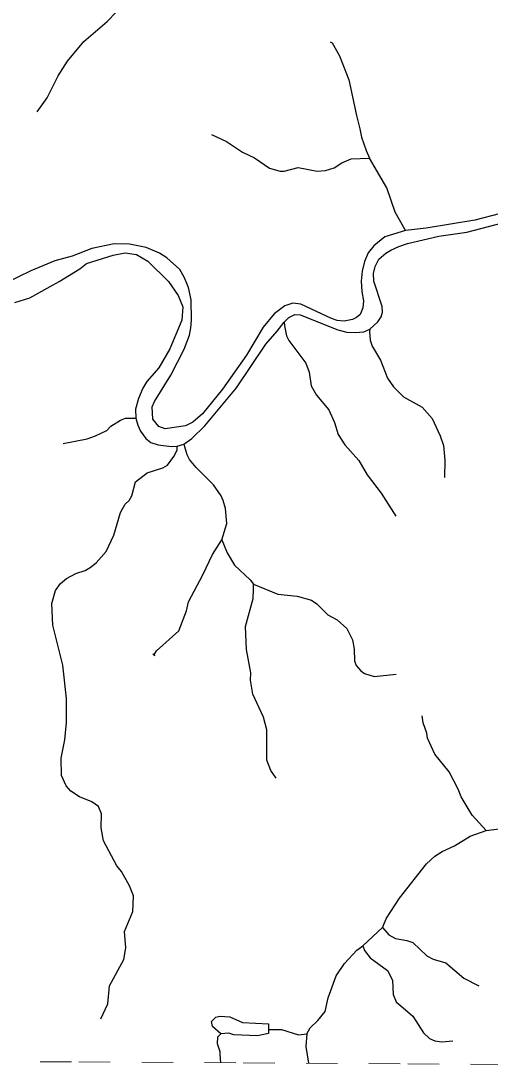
# Model space of a CAD drawing. Extents: x 577 to 602.9, y 7483.8 to 7511.6.
# Drawn here: x 591.491 to 592.985, y 7483.82 to 7487.162 of the extents above; entities that cross this region are included whole.
import ezdxf

# ---------------------------------------------------------------- set-up
doc = ezdxf.new("R2010")
doc.units = 0
doc.header["$LTSCALE"] = 0.032
doc.linetypes.add('SHORT_DASHED', pattern=[2.7, 1.5, -1.2])
for name, color, linetype, lineweight in [('2', 7, 'Continuous', 25), ('53', 7, 'SHORT_DASHED', 13), ('7', 7, 'Continuous', 25)]:
    doc.layers.add(name, color=color, linetype=linetype, lineweight=lineweight)

msp = doc.modelspace()

# ---------------------------------------------------------------- linework, layer by layer
at = {"layer": '2'}
for points in [[(593.0183, 7486.549), (592.9372, 7486.5282), (592.7813, 7486.502), (592.716, 7486.4944), (592.6498, 7486.4745), (592.615, 7486.4463), (592.5969, 7486.4235), (592.5855, 7486.396), (592.5777, 7486.3651), (592.5751, 7486.3329), (592.5764, 7486.3007), (592.5824, 7486.2705), (592.5804, 7486.2483), (592.5717, 7486.2275), (592.5603, 7486.2175), (592.5469, 7486.2114)], [(591.4718, 7486.265), (591.5194, 7486.2804), (591.613, 7486.3321), (591.678, 7486.3724), (591.6995, 7486.3892), (591.7844, 7486.416), (591.8233, 7486.4234), (591.8586, 7486.4187), (591.895, 7486.3972), (591.9607, 7486.3321), (591.9922, 7486.2876), (592.0067, 7486.2516), (592.0033, 7486.2093), (591.9648, 7486.1174), (591.9299, 7486.0577), (591.8923, 7486.0135), (591.8796, 7485.9927), (591.8648, 7485.9598), (591.8561, 7485.9256), (591.8571, 7485.8969), (591.8628, 7485.8746), (591.8715, 7485.8551), (591.8883, 7485.8323), (591.9044, 7485.8195), (591.9279, 7485.8115), (591.9701, 7485.8068), (591.989, 7485.8081), (592.0101, 7485.8144), (592.0352, 7485.8323), (592.0768, 7485.8719), (592.1773, 7485.9933), (592.2715, 7486.1329), (592.3071, 7486.1738), (592.3298, 7486.2025), (592.3445, 7486.218), (592.3638, 7486.2267), (592.3808, 7486.2258), (592.5006, 7486.1778), (592.5288, 7486.1704), (592.5556, 7486.1693), (592.5829, 7486.1721), (592.6021, 7486.1803), (592.628, 7486.2033), (592.6381, 7486.2194), (592.6428, 7486.2342), (592.6414, 7486.2523), (592.6156, 7486.3328), (592.6136, 7486.3576), (592.6189, 7486.3804), (592.631, 7486.4032), (592.6531, 7486.4227), (592.6695, 7486.4321), (592.6943, 7486.4441), (592.7225, 7486.4529), (592.8224, 7486.4764), (592.9119, 7486.4891), (593.0498, 7486.5253)], [(592.5469, 7486.2114), (592.5201, 7486.2054), (592.4979, 7486.2081), (592.4798, 7486.2141), (592.3823, 7486.2604), (592.3574, 7486.2631), (592.332, 7486.255), (592.2971, 7486.2289), (592.2626, 7486.1866), (592.2093, 7486.0974), (592.1332, 7485.9894), (592.0688, 7485.9109), (592.0386, 7485.8841), (592.0151, 7485.8727), (591.9507, 7485.8633), (591.93, 7485.87), (591.9112, 7485.8941), (591.9092, 7485.9324), (591.9159, 7485.9498), (591.9679, 7486.0337), (592.0112, 7486.1162), (592.0273, 7486.1612), (592.032, 7486.1846), (592.0346, 7486.2088), (592.0326, 7486.2739), (592.0242, 7486.3128), (592.0108, 7486.3464), (591.9967, 7486.3705), (591.9551, 7486.4081), (591.9317, 7486.4228), (591.8894, 7486.4403), (591.8368, 7486.4517), (591.7878, 7486.4523), (591.7171, 7486.4369), (591.654, 7486.4134), (591.599, 7486.3979), (591.5223, 7486.3664), (591.4036, 7486.3094)]]:
    msp.add_lwpolyline(points, dxfattribs=at)
msp.add_lwpolyline([(592.1272, 7483.9354), (592.101, 7483.9588), (592.0979, 7483.9739), (592.1117, 7483.9877), (592.1248, 7483.991), (592.1558, 7483.9894), (592.1967, 7483.9714), (592.2792, 7483.9674), (592.2794, 7483.9493), (592.2795, 7483.9357), (592.2441, 7483.9289), (592.1688, 7483.9317), (592.1534, 7483.937)], close=True, dxfattribs=at)
at = {"layer": '53'}
msp.add_lwpolyline([(588.532, 7483.8643), (589.0559, 7483.8612), (589.5798, 7483.8581), (590.1037, 7483.855), (590.6276, 7483.8519), (591.1515, 7483.8488), (591.6754, 7483.8456), (592.1993, 7483.8425), (592.7232, 7483.8393), (593.247, 7483.8361), (593.7709, 7483.8329), (594.2948, 7483.8296), (594.8187, 7483.8264), (595.3426, 7483.8231), (595.8665, 7483.8198)], dxfattribs=at)
at = {"layer": '7'}
msp.add_line((592.6422, 7484.2738), (592.5801, 7484.215), dxfattribs=at)
for points in [[(591.5428, 7486.8731), (591.5746, 7486.9173), (591.6098, 7486.9876), (591.6392, 7487.0342), (591.6915, 7487.0971), (591.7651, 7487.1609), (591.8223, 7487.2206)], [(592.4759, 7487.0957), (592.4828, 7487.0922), (592.5057, 7487.0514), (592.5359, 7486.9745), (592.5601, 7486.8611), (592.5709, 7486.8183), (592.576, 7486.7922), (592.5911, 7486.7495), (592.6011, 7486.7249)], [(592.0982, 7486.8006), (592.146, 7486.7783), (592.1967, 7486.7448), (592.2351, 7486.726), (592.2825, 7486.6933), (592.3169, 7486.6835), (592.3291, 7486.6835), (592.3741, 7486.695), (592.4346, 7486.6835), (592.4615, 7486.686), (592.4885, 7486.6942), (592.513, 7486.7105), (592.5433, 7486.7228), (592.6011, 7486.7249)], [(592.716, 7486.4944), (592.7149, 7486.4964), (592.6831, 7486.5536), (592.6569, 7486.6304), (592.6011, 7486.7249)], [(592.3298, 7486.2025), (592.3309, 7486.1909), (592.3365, 7486.1588), (592.3438, 7486.144), (592.3986, 7486.0721), (592.4092, 7486.0435), (592.4149, 7486.0002), (592.4329, 7485.9699), (592.4713, 7485.9233), (592.4901, 7485.8825), (592.5016, 7485.8449), (592.5228, 7485.8114), (592.567, 7485.7615), (592.594, 7485.7165), (592.6389, 7485.6577), (592.6855, 7485.5841)], [(592.6021, 7486.1803), (592.6014, 7486.1715), (592.6029, 7486.1449), (592.6095, 7486.1261), (592.6365, 7486.0811), (592.6585, 7486.0247), (592.6773, 7485.9961), (592.7092, 7485.965), (592.7689, 7485.9315), (592.8008, 7485.8955), (592.8269, 7485.8408), (592.8367, 7485.8097), (592.8416, 7485.7631), (592.8397, 7485.708)], [(591.6255, 7485.8164), (591.7013, 7485.831), (591.7283, 7485.84), (591.7643, 7485.8579), (591.7774, 7485.871), (591.8076, 7485.8906), (591.824, 7485.8964), (591.8551, 7485.8969), (591.8571, 7485.8969)], [(591.7453, 7483.9833), (591.7676, 7484.031), (591.7725, 7484.0883), (591.8182, 7484.1716), (591.8248, 7484.2092), (591.8207, 7484.2607), (591.8477, 7484.3253), (591.8493, 7484.3744), (591.837, 7484.407), (591.8109, 7484.4528), (591.7962, 7484.4708), (591.7537, 7484.5501), (591.7463, 7484.591), (591.7479, 7484.6359), (591.7381, 7484.6596), (591.7161, 7484.6743), (591.6768, 7484.6899), (591.6499, 7484.7087), (591.6351, 7484.725), (591.6204, 7484.7585), (591.6188, 7484.8133), (591.6302, 7484.8722), (591.636, 7484.9269), (591.636, 7485.0038), (591.6237, 7485.11), (591.5926, 7485.2367), (591.5894, 7485.3062), (591.6008, 7485.3479), (591.6163, 7485.37), (591.636, 7485.3855), (591.6654, 7485.4018), (591.6956, 7485.4116), (591.7112, 7485.4214), (591.7308, 7485.4362), (591.7627, 7485.4721), (591.7872, 7485.5236), (591.8084, 7485.5964), (591.8223, 7485.6225), (591.8354, 7485.6348), (591.8444, 7485.6495), (591.8558, 7485.6936), (591.8926, 7485.7223), (591.9433, 7485.7386), (591.9572, 7485.7468), (591.9784, 7485.7746), (591.9883, 7485.795), (591.9889, 7485.8061), (591.989, 7485.8081)], [(592.1305, 7485.5089), (592.1468, 7485.5612), (592.1427, 7485.6086), (592.1354, 7485.634), (592.1289, 7485.6495), (592.1043, 7485.6847), (592.0487, 7485.7394), (592.0275, 7485.7656), (592.0199, 7485.7795), (592.0107, 7485.8124), (592.0101, 7485.8144)], [(591.9111, 7485.1454), (591.9171, 7485.1403), (591.9163, 7485.1452), (591.9229, 7485.155), (591.994, 7485.2187), (592.0185, 7485.2833), (592.0242, 7485.3119), (592.0708, 7485.3977), (592.1011, 7485.4623), (592.1305, 7485.5089)], [(592.1305, 7485.5089), (592.1477, 7485.4672), (592.1714, 7485.4288), (592.2212, 7485.3822), (592.2318, 7485.3675)], [(592.3038, 7484.7501), (592.2874, 7484.7741), (592.2743, 7484.8076), (592.2743, 7484.904), (592.2637, 7484.9441), (592.2294, 7485.0177), (592.222, 7485.0618), (592.2229, 7485.0855), (592.209, 7485.1599), (592.2065, 7485.2326), (592.2302, 7485.3225), (592.2312, 7485.351), (592.2318, 7485.3675)], [(592.2318, 7485.3675), (592.3095, 7485.3356), (592.3708, 7485.3299), (592.4166, 7485.3168), (592.4337, 7485.3054), (592.4681, 7485.2702), (592.4983, 7485.2547), (592.5294, 7485.2269), (592.5474, 7485.1901), (592.5523, 7485.1607), (592.5531, 7485.1231), (592.5588, 7485.1092), (592.5735, 7485.0912), (592.585, 7485.083), (592.616, 7485.0732), (592.6859, 7485.0806)], [(592.9728, 7484.5826), (592.9283, 7484.6318), (592.8931, 7484.6907), (592.8841, 7484.7152), (592.8555, 7484.77), (592.8089, 7484.8264), (592.786, 7484.8771), (592.7844, 7484.8926), (592.7722, 7484.9261), (592.7696, 7484.9482)], [(592.9728, 7484.5826), (593.0223, 7484.5893), (593.037, 7484.5959), (593.0591, 7484.6106), (593.0836, 7484.6384), (593.1106, 7484.6572), (593.1735, 7484.676), (593.198, 7484.6874), (593.2209, 7484.7038)], [(592.6422, 7484.2738), (592.6553, 7484.3032), (592.6969, 7484.367), (592.7828, 7484.4765), (592.8098, 7484.501), (592.8326, 7484.5158), (592.8719, 7484.5337), (592.9217, 7484.5648), (592.9728, 7484.5826)], [(592.6422, 7484.2738), (592.6626, 7484.2509), (592.6839, 7484.2387), (592.7207, 7484.2329), (592.7395, 7484.2264), (592.7836, 7484.1839), (592.804, 7484.1733), (592.8441, 7484.161), (592.9021, 7484.1128), (592.9498, 7484.0884)], [(592.4019, 7483.9354), (592.4125, 7483.9542), (592.437, 7483.9771), (592.4599, 7484.0065), (592.4697, 7484.0498), (592.495, 7484.1201), (592.5212, 7484.1594), (592.5609, 7484.202), (592.5801, 7484.215)], [(592.5801, 7484.215), (592.585, 7484.2002), (592.6029, 7484.1774), (592.6585, 7484.1373), (592.6741, 7484.1062), (592.6765, 7484.0605), (592.6863, 7484.0368), (592.7395, 7483.991), (592.7738, 7483.9379), (592.7926, 7483.9207), (592.8098, 7483.9125), (592.8318, 7483.9092), (592.8673, 7483.9131)], [(592.1272, 7483.9354), (592.1254, 7483.9334), (592.1174, 7483.9248), (592.1158, 7483.9043), (592.1248, 7483.879), (592.1249, 7483.87), (592.1261, 7483.8429)], [(592.2794, 7483.9493), (592.2813, 7483.9493), (592.3209, 7483.9493), (592.3749, 7483.9321), (592.4019, 7483.9354)], [(592.4019, 7483.9354), (592.3986, 7483.8945), (592.4066, 7483.8412)]]:
    msp.add_lwpolyline(points, dxfattribs=at)

doc.saveas('drawing.dxf')
